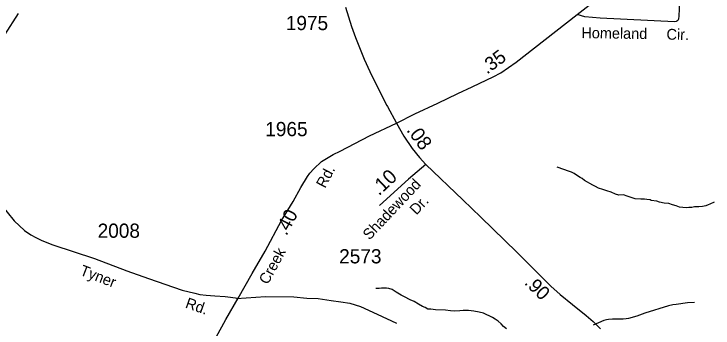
# Model space of a CAD drawing. Extents: x 1547597 to 1699558, y 810033 to 920809.
# Drawn here: x 1669968 to 1676111, y 893241 to 896004 of the extents above; entities that cross this region are included whole.
import ezdxf

# ---------------------------------------------------------------- set-up
doc = ezdxf.new("R2010")
doc.units = 0
for name, color, linetype in [('Exist Hydrographic Creek Single Shore', 7, 'Continuous'), ('Exist Hydrographic Misc Water Feature', 7, 'Continuous'), ('Exist Road Non-System Type 51', 7, 'Continuous'), ('Exist Road Secondary Mileage Hundredths English Label', 7, 'Continuous'), ('Exist Road Secondary Type 20 Attributed', 7, 'Continuous'), ('Exist Road Secondary Type 41 Attributed', 7, 'Continuous'), ('Exist Road Secondary Type 51 Attributed', 7, 'Continuous'), ('Exist Road Secondary Type 51 Label', 7, 'Continuous'), ('Exist Road Secondary Type 51 Number Label', 7, 'Continuous')]:
    doc.layers.add(name, color=color, linetype=linetype)

msp = doc.modelspace()

# ---------------------------------------------------------------- linework, layer by layer
at = {"layer": 'Exist Hydrographic Creek Single Shore'}
msp.add_lwpolyline([(1669887.5, 895820.8), (1670006.4, 896008.7)], dxfattribs=at)
at = {"layer": 'Exist Hydrographic Misc Water Feature'}
for points in [[(1674890.4, 894601.1), (1674866.3, 894611.4), (1674840.5, 894621.7), (1674800.6, 894636.2), (1674742.9, 894656.7)], [(1676120.1, 894347.9), (1676083.9, 894330.3), (1676069.9, 894324.4), (1676047.7, 894316.6), (1676019.7, 894311), (1675987.7, 894307.3), (1675949.6, 894307.7), (1675923.5, 894302), (1675897.5, 894300.2), (1675877.6, 894298.5), (1675845.6, 894300.7), (1675817.5, 894305.1), (1675787.6, 894317.4), (1675755.8, 894325.7), (1675721.9, 894338.1), (1675681.9, 894340.6), (1675641.8, 894349), (1675616, 894357.3), (1675568, 894363.8), (1675558.2, 894367.9), (1675528.1, 894372.2), (1675508.2, 894374.4), (1675478.1, 894374.7), (1675428.2, 894377.3), (1675384.3, 894391.8), (1675356.4, 894400.1), (1675324.5, 894412.4), (1675284.4, 894408.9), (1675254.5, 894419.1), (1675214.6, 894435.5), (1675176.8, 894448.1), (1675142.9, 894460.4), (1675105, 894472.8), (1675079.2, 894485.1), (1675055.3, 894499.3), (1674981.8, 894540.1), (1674959.8, 894556.3), (1674944.1, 894564.6), (1674910.1, 894586.9), (1674890.4, 894601.1)], [(1674295.5, 893232.9), (1674269.6, 893253.2), (1674249.9, 893277.4), (1674222.2, 893301.7), (1674196.3, 893318.1), (1674172.5, 893334.3), (1674148.7, 893346.6), (1674118.7, 893358.9), (1674092.9, 893371.2), (1674054.8, 893379.5), (1674009, 893390.1), (1673963, 893394.6), (1673915, 893395.1), (1673887, 893391.4), (1673841, 893389.9), (1673805, 893392.2), (1673759, 893396.8), (1673673, 893401.7), (1673631.1, 893408.1), (1673605, 893406.5), (1673581.1, 893420.7), (1673557.3, 893431), (1673521.5, 893451.3), (1673483.8, 893473.8), (1673449.8, 893490.2), (1673400.1, 893514.7), (1673370.3, 893531.1), (1673326.5, 893557.4), (1673290.7, 893579.9), (1673260.9, 893588.2), (1673240.9, 893590.4), (1673198.9, 893590.8), (1673176.8, 893589.1), (1673166.9, 893589.2), (1673148.7, 893589.4)]]:
    msp.add_lwpolyline(points, dxfattribs=at)
at = {"layer": 'Exist Road Non-System Type 51'}
for points in [[(1671922.4, 893499.8), (1672178.3, 893517.9), (1672426.5, 893514.8), (1672540.4, 893505.1), (1672639.9, 893501), (1672755.1, 893482.5), (1672840.7, 893470.8), (1672917.9, 893459.7), (1673014.1, 893431.2), (1673160.8, 893362.3), (1673329.8, 893284.4)], [(1675949.6, 893465.1), (1675885.6, 893463.4), (1675786.4, 893448), (1675759.4, 893444), (1675719.2, 893435), (1675510.8, 893371.3), (1675440.8, 893345.8), (1675368.7, 893325.9), (1675347.3, 893321.1), (1675320.6, 893318.3), (1675228.7, 893318.9), (1675192.5, 893315), (1675175.2, 893312.8), (1675152.7, 893307), (1675058.3, 893265.6)]]:
    msp.add_lwpolyline(points, dxfattribs=at)
at = {"layer": 'Exist Road Secondary Type 20 Attributed'}
msp.add_lwpolyline([(1675820.7, 896346.4), (1675814.9, 896053.5), (1675809.4, 895981.6), (1675808.9, 895965.4), (1675806.8, 895958.9), (1675802.2, 895946.5), (1675792.5, 895940.1), (1675786.6, 895938.3), (1675772.4, 895936.3), (1675120.3, 895967.7), (1674984, 895979.3), (1674917.4, 895999.4)], dxfattribs=at)
at = {"layer": 'Exist Road Secondary Type 41 Attributed'}
msp.add_lwpolyline([(1669847.3, 894337.6), (1669970.6, 894185.3), (1670059.8, 894100.1), (1670117.2, 894059.9), (1670160, 894036.9), (1670213.3, 894010.8), (1670310.6, 893973.2), (1670675.6, 893853.7), (1670958.5, 893743), (1671150.1, 893675.7), (1671444.8, 893573.3), (1671556.8, 893546.7), (1671599.6, 893535.2), (1671657, 893529.5), (1671734, 893523.2), (1671823.3, 893519.1), (1671936.6, 893502.9)], dxfattribs=at)
at = {"layer": 'Exist Road Secondary Type 51 Attributed'}
for points in [[(1674917.4, 895999.4), (1675049, 896103.4), (1675168.9, 896193.8)], [(1672882.5, 896064.4), (1672935.2, 895894.2), (1672968.5, 895798.1), (1673015.2, 895680.8), (1673044.3, 895606.9), (1673094.7, 895497.6), (1673151.5, 895384.5), (1673243.5, 895199.5), (1673251.3, 895191.2), (1673328.2, 895044.9)], [(1673328.2, 895044.9), (1673491.9, 895124.6), (1673692.5, 895219.7), (1673869.5, 895304.3), (1673994.1, 895362.4), (1674123, 895424.7), (1674177.9, 895452.2), (1674246.6, 895487), (1674314.8, 895532.4), (1674381.3, 895580), (1674540.8, 895706.8), (1674917.4, 895999.4)], [(1671936.6, 893502.9), (1672061.4, 893722.1), (1672174, 893917.5), (1672319.4, 894186.7), (1672420.3, 894355), (1672489, 894478.8), (1672546.4, 894573.5), (1672566.4, 894602.2), (1672602.2, 894642.3), (1672669.6, 894705.4), (1672774.2, 894767.1), (1672834.4, 894798.6), (1673092.6, 894931.3), (1673328.2, 895044.9)], [(1673328.2, 895044.9), (1673393.7, 894929.2), (1673467.5, 894821.5), (1673530.6, 894741.7), (1673586.5, 894680.1)], [(1673586.5, 894680.1), (1673434.6, 894552.2), (1673180.6, 894318.4)], [(1673586.5, 894680.1), (1673911.5, 894368.4), (1674070.7, 894217.5), (1674387, 893907.5), (1674686.7, 893610.4), (1674768.7, 893535.8), (1674875.2, 893449.1), (1674995, 893352.5), (1675057.4, 893298.7), (1675094.4, 893262.7), (1675121.6, 893234)], [(1671376, 892656.6), (1671486.4, 892745.1), (1671520.7, 892784.8), (1671542, 892815.9), (1671571.2, 892862.9), (1671675.8, 893036.4), (1671829.3, 893317), (1671936.6, 893502.9)]]:
    msp.add_lwpolyline(points, dxfattribs=at)

# ---------------------------------------------------------------- texts
at = {"layer": 'Exist Road Secondary Mileage Hundredths English Label'}
for s, height, rotation, p in [('.35', 120, 36.46347, (1674124.8, 895470.2)), ('.08', 125, 306.50562, (1673412.2, 894981.1)), ('.10', 125, 43.26742, (1673175.5, 894399.5)), ('.40', 120, 62.14261, (1672362.5, 894047.4)), ('.90', 120, 315.74474, (1674446.1, 893632.1))]:
    msp.add_text(s, height=height, rotation=rotation, dxfattribs=at).set_placement(p)
at = {"layer": 'Exist Road Secondary Type 51 Label'}
for s, rotation, p in [('Homeland', 359.21933, (1674953.6, 895791.8)), ('Cir.', 359.21933, (1675701.9, 895778.6)), ('Rd.', 62.69221, (1672702.4, 894465)), ('Shadewood', 46.77465, (1673091.9, 894009.7)), ('Dr.', 46.77465, (1673504.4, 894229.9)), ('Creek', 61.31679, (1672197.6, 893617)), ('Tyner', 338.95722, (1670539.7, 893710.8)), ('Rd.', 340.65264, (1671466.9, 893422.3))]:
    msp.add_text(s, height=95, rotation=rotation, dxfattribs=at).set_placement(p)
at = {"layer": 'Exist Road Secondary Type 51 Number Label'}
for s, p in [('1975', (1672356.4, 895862.2)), ('1965', (1672176.1, 894929.1)), ('2008', (1670702.8, 894035)), ('2573', (1672825.6, 893809.9))]:
    msp.add_text(s, height=125, dxfattribs=at).set_placement(p)

doc.saveas('drawing.dxf')
